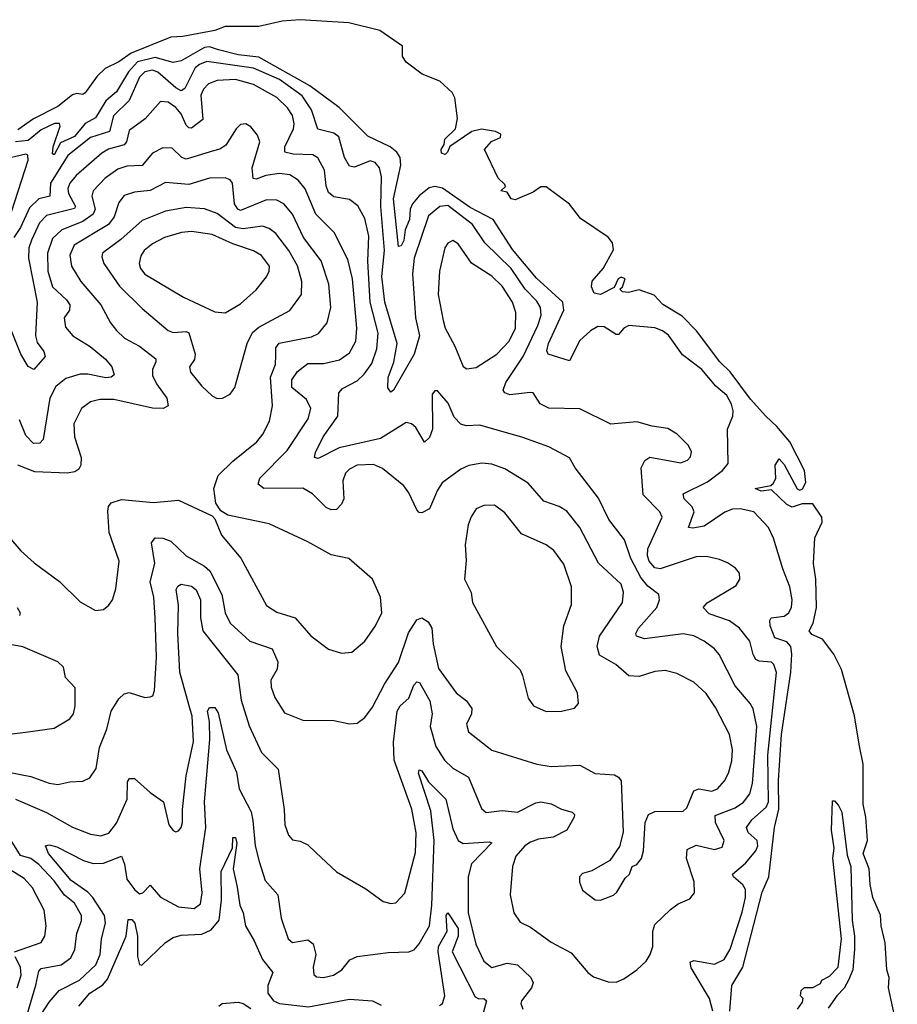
# Model space of a CAD drawing. Extents: x 1443846 to 1577407, y 839182 to 927291.
# Tile 260 of 535: x 1501932 to 1505321, y 916952 to 920757. Entities that reach past the tile are written whole.
import ezdxf

# ---------------------------------------------------------------- set-up
doc = ezdxf.new("R2010")
doc.units = 0

msp = doc.modelspace()

# ---------------------------------------------------------------- linework, layer by layer
at = {"layer": '0CON20XD'}
for points in [[(1505321.5, 916861.5), (1505287.5, 917015), (1505290, 917055), (1505281.4, 917085), (1505275, 917190), (1505258.8, 917255), (1505256.4, 917296.4), (1505227.5, 917365), (1505216.2, 917415), (1505213.3, 917475), (1505190, 917535), (1505206, 917585), (1505200, 917675), (1505190, 917725), (1505189.7, 917879.7), (1505175, 917950), (1505156.8, 918066.8), (1505105.6, 918245.6), (1505076.7, 918305), (1505033, 918363), (1504991.7, 918381.7), (1504981.2, 918395), (1504996.2, 918425), (1505010, 918485), (1505006.2, 918595), (1504997.5, 918655), (1505002.5, 918755), (1505030.8, 918815), (1505030.6, 918835), (1504995, 918885.7), (1504954.5, 918885.5), (1504915, 918872.5), (1504895, 918883.1), (1504835, 918940), (1504795.6, 918934.4), (1504772.5, 918945), (1504833, 918957), (1504843.5, 918966.5), (1504852.5, 918985), (1504850, 919035), (1504865, 919060), (1504885, 919037.5), (1504935, 918943.8), (1504945, 918938.8), (1504955, 918944.2), (1504968, 918968), (1504963.3, 919015), (1504906.1, 919126.1), (1504856.7, 919185), (1504813.3, 919225), (1504755, 919290), (1504675.6, 919395.6), (1504636, 919435), (1504545.7, 919555), (1504490.8, 919610.8), (1504415.7, 919655.7), (1504382.3, 919692.3), (1504325, 919712.5), (1504283, 919703), (1504260, 919705), (1504250, 919715), (1504260, 919725), (1504270, 919755), (1504255, 919762.5), (1504243.8, 919755), (1504227.5, 919722.5), (1504175, 919695.6), (1504150, 919700), (1504140, 919725), (1504143, 919747), (1504185.5, 919795), (1504225, 919867.5), (1504221.5, 919895), (1504205, 919916.8), (1504098.3, 919988.3), (1504055, 920044.2), (1503965, 920111.2), (1503945, 920111.2), (1503915, 920090.8), (1503845, 920061.2), (1503830, 920065), (1503815, 920090), (1503790, 920095), (1503807.5, 920112.5), (1503805, 920120), (1503780, 920145), (1503727.5, 920255), (1503753.6, 920286.4), (1503788.3, 920301.7), (1503790, 920315), (1503770, 920325), (1503715, 920334.3), (1503677.5, 920325), (1503592.5, 920267.5), (1503584.5, 920245), (1503575, 920236.4), (1503561.4, 920241.4), (1503559.6, 920255), (1503571.5, 920275), (1503573.5, 920295), (1503614.5, 920335), (1503622.5, 920375), (1503612.5, 920455), (1503602.5, 920475), (1503555, 920520), (1503486.4, 920546.4), (1503425, 920593.3), (1503410, 920615), (1503410, 920655), (1503322.5, 920715), (1503202.5, 920745), (1503015, 920757), (1502945, 920751.6), (1502855, 920731.2), (1502725, 920731.2), (1502685, 920715.8), (1502561.9, 920691.9), (1502515, 920689.1), (1502362.6, 920627.4), (1502315, 920594.2), (1502262, 920568), (1502231.5, 920538.5), (1502185, 920474.5), (1502175, 920468.5), (1502152.3, 920472.3), (1502135, 920466.9), (1502078.9, 920421.1), (1501985, 920373.6), (1501925, 920331.7)], [(1504674.2, 916925), (1504682.5, 917025), (1504724.8, 917095.2), (1504799.2, 917385), (1504825.9, 917445), (1504847.3, 917635), (1504864.3, 917705.7), (1504863, 917817), (1504874.6, 917995), (1504910.5, 918235), (1504914.3, 918305), (1504909.9, 918335), (1504895, 918352.1), (1504848, 918368), (1504830.2, 918415), (1504828.7, 918435), (1504834.3, 918445.7), (1504885, 918452.4), (1504902.7, 918465), (1504913, 918487), (1504915.9, 918515), (1504907, 918565), (1504879, 918635), (1504843.7, 918753.7), (1504824, 918794), (1504767.8, 918855), (1504715, 918867.1), (1504685, 918864.8), (1504655.7, 918854.3), (1504575, 918799.8), (1504531.4, 918791.4), (1504514.4, 918795), (1504537.2, 918855), (1504529.2, 918875), (1504498.5, 918905), (1504494.2, 918925), (1504588.7, 918971.3), (1504646, 919015), (1504668.5, 919041.5), (1504665.4, 919175), (1504686.4, 919225), (1504688.1, 919245), (1504680.9, 919270.9), (1504662.4, 919305), (1504620.4, 919340.4), (1504566, 919405), (1504491.2, 919461.2), (1504437.7, 919537.7), (1504415, 919555.2), (1504385, 919566.4), (1504285, 919574.7), (1504265, 919565.4), (1504245, 919540.9), (1504235, 919540.4), (1504189.5, 919569.5), (1504165, 919571.3), (1504136.3, 919555), (1504095, 919517), (1504055, 919438.2), (1503973.3, 919465), (1503967.8, 919477.8), (1503974, 919505), (1504033.7, 919635), (1504029, 919665), (1503928.4, 919758.4), (1503835, 919868.7), (1503761.1, 919985), (1503671.5, 920031.5), (1503565, 920106.4), (1503535, 920112.4), (1503512.9, 920107.1), (1503475, 920076.5), (1503449.5, 920045), (1503440.5, 920025), (1503437.4, 919985), (1503420.5, 919945), (1503415, 919903.3), (1503405, 919882.9), (1503395, 919880.8), (1503375.1, 920065), (1503403.3, 920195), (1503400.7, 920225), (1503388.6, 920245), (1503362.5, 920265), (1503276.5, 920306.5), (1503165, 920417.7), (1503052, 920502), (1502855, 920611.5), (1502775, 920621.2), (1502699.4, 920640.6), (1502665, 920651.7), (1502645, 920649.1), (1502555, 920598.6), (1502525, 920591), (1502455, 920610.4), (1502386.3, 920593.7), (1502351.3, 920555), (1502305, 920478.1), (1502265, 920443.1), (1502225, 920377.5), (1502185, 920356), (1502142.9, 920305), (1502089, 920281), (1502065, 920234.4), (1502058.8, 920238.8), (1502060.7, 920265), (1502088.3, 920345), (1502085, 920356.2), (1502065.9, 920355.9), (1502015, 920331.4), (1501965, 920290.2), (1501915, 920284.6)], [(1503455.8, 919464.2), (1503375, 919325.8), (1503365, 919318), (1503353.8, 919333.8), (1503354.6, 919374.6), (1503376.9, 919433.1), (1503389.6, 919505), (1503341.7, 919665), (1503331, 919765), (1503340.8, 919865), (1503327.1, 920035), (1503329.4, 920149.4), (1503321.1, 920185), (1503305, 920204.7), (1503285, 920211.4), (1503225, 920186.6), (1503205, 920190.9), (1503186.3, 920225), (1503164.7, 920304.7), (1503145, 920318), (1503083.8, 920333.8), (1503058.7, 920408.7), (1503023.1, 920463.1), (1502935.6, 920525.6), (1502835, 920569), (1502655, 920595.2), (1502625.9, 920584.1), (1502609.7, 920570.3), (1502569.3, 920490.7), (1502555, 920482.2), (1502535, 920493.2), (1502465, 920554.8), (1502445, 920561.9), (1502415, 920555.9), (1502394.1, 920535), (1502353.9, 920445), (1502294.2, 920385.8), (1502278.4, 920325), (1502205, 920301.4), (1502117.8, 920232.2), (1502051.2, 920125), (1502047.9, 920075), (1502005, 920065.2), (1501969.6, 920030.4), (1501935, 919953.5), (1501909.2, 919915)], [(1503280.1, 919919.9), (1503265, 919989.2), (1503238.1, 920038.1), (1503205, 920061.8), (1503145, 920072.5), (1503125, 920089.5), (1503115.7, 920115), (1503109.2, 920175), (1503083.5, 920223.5), (1503064.3, 920234.3), (1502987.7, 920237.7), (1502955.4, 920245.4), (1502955.9, 920265), (1502989, 920335), (1502991.6, 920355), (1502985, 920386.7), (1502965.7, 920415.7), (1502925, 920455.9), (1502835, 920506.7), (1502765, 920525.2), (1502695, 920521.6), (1502660.4, 920509.6), (1502641.1, 920488.9), (1502630.8, 920465), (1502639.3, 920370.7), (1502595, 920338.4), (1502585, 920339.3), (1502575, 920349.6), (1502555, 920393.1), (1502535, 920417.4), (1502505, 920438.4), (1502475, 920440.9), (1502416.7, 920373.3), (1502355, 920328.2), (1502343.6, 920285), (1502335, 920273.8), (1502275, 920256), (1502248.4, 920241.6), (1502150.3, 920155), (1502124.7, 920125), (1502117.1, 920105), (1502119.6, 920085), (1502146.8, 920035), (1502142.7, 920027.3), (1502035, 920000.8), (1502007.7, 919972.3), (1501976.7, 919905), (1501966.3, 919875), (1501965.2, 919834.8), (1501999, 919665), (1501992.8, 919535), (1501999.4, 919509.4), (1502024.4, 919475), (1502030.6, 919455), (1501986.2, 919405), (1501965, 919417.1), (1501936.2, 919465), (1501871.6, 919625)], [(1501875, 917851.9), (1501975, 917831.8), (1502045, 917806.2), (1502079.1, 917800.9), (1502125, 917811.4), (1502175, 917814.3), (1502202.5, 917827.5), (1502226.6, 917863.4), (1502240.3, 917945), (1502267.7, 918015), (1502284.7, 918085.3), (1502315, 918132.9), (1502335, 918152), (1502355, 918156.9), (1502415, 918138), (1502435, 918140), (1502445.6, 918144.4), (1502452.9, 918165), (1502460, 918295), (1502455.3, 918445), (1502450, 918525), (1502436.2, 918585), (1502453.9, 918655), (1502440.7, 918735), (1502455, 918754.5), (1502485, 918752.7), (1502515, 918741.5), (1502575, 918684.6), (1502645, 918645.3), (1502666.6, 918626.6), (1502712.9, 918535), (1502724.7, 918465), (1502744.2, 918425), (1502821.1, 918355), (1502906.2, 918326.2), (1502929.3, 918275), (1502926.7, 918246.7), (1502902.2, 918205), (1502903, 918177), (1502917, 918137), (1502955, 918077.8), (1503025, 918049.4), (1503145, 918048.9), (1503205, 918035.6), (1503235, 918038.6), (1503265, 918060), (1503295, 918100.6), (1503340.5, 918189.5), (1503395, 918273.3), (1503432.9, 918387.1), (1503465, 918437.8), (1503485.3, 918445.3), (1503509.8, 918429.8), (1503524.2, 918405), (1503528.1, 918345), (1503549.7, 918249.7), (1503618.2, 918155), (1503657.5, 918125), (1503678.2, 918095), (1503677.3, 918075), (1503657.3, 918035), (1503665.7, 918005), (1503755, 917934.4), (1503929.6, 917879.6), (1503985, 917870.9), (1504095, 917875.5), (1504155, 917843.6), (1504228.8, 917838.8), (1504245, 917829.5), (1504254.6, 917815), (1504263, 917617), (1504247.9, 917562.1), (1504211.7, 917508.3), (1504141.7, 917468.3), (1504105, 917457.5), (1504094, 917445), (1504094.1, 917424.1), (1504105, 917393.3), (1504155, 917356.2), (1504175, 917353.8), (1504225, 917373.1), (1504238.6, 917385), (1504270.3, 917439.7), (1504286.7, 917455), (1504297.5, 917485), (1504315, 917492.5), (1504333.8, 917515), (1504341.4, 917545), (1504347.3, 917655), (1504360, 917685), (1504385, 917696.5), (1504495, 917697.8), (1504508.3, 917711.7), (1504535, 917776.8), (1504555, 917784.2), (1504605, 917775.5), (1504626.9, 917785), (1504654.5, 917815), (1504670, 917845), (1504682.4, 917892.4), (1504684.6, 917935.4), (1504673.1, 917995), (1504619.4, 918099.4), (1504583.2, 918153.2), (1504535, 918197.3), (1504470.5, 918230.5), (1504425, 918242.1), (1504385, 918238.5), (1504325, 918218.9), (1504285, 918221.8), (1504234.7, 918264.7), (1504171.5, 918301.5), (1504162, 918335), (1504170.8, 918375), (1504259.6, 918505), (1504264.5, 918545), (1504255.4, 918575), (1504167.1, 918657.1), (1504095, 918794.5), (1504045, 918857.3), (1504015.8, 918875.8), (1503955.9, 918895.9), (1503895.7, 918965.7), (1503805, 919021.2), (1503755, 919039.7), (1503717, 919043), (1503666.3, 919033.7), (1503635, 919019.6), (1503563.2, 918966.8), (1503545, 918939.4), (1503515, 918866.7), (1503485, 918850.6), (1503475, 918851.9), (1503465, 918862.5), (1503435, 918928), (1503415.8, 918955), (1503332.6, 919022.6), (1503297.8, 919037.8), (1503235, 919035.4), (1503205, 919020.4), (1503189.6, 919005), (1503180.4, 918975), (1503183.3, 918905), (1503175, 918884.4), (1503155, 918863.5), (1503135, 918862.7), (1503115, 918872.3), (1503062.5, 918925), (1503025, 918946.1), (1502875, 918945.4), (1502852.3, 918962.3), (1502859.1, 918985), (1502965, 919092.3), (1503045.8, 919215), (1503056.8, 919255), (1503039.7, 919289.7), (1502982.9, 919335), (1502982.9, 919365), (1503005, 919397.3), (1503045, 919428.8), (1503105, 919428.6), (1503167.4, 919442.6), (1503205, 919470), (1503229.7, 919515), (1503233.9, 919565), (1503216.7, 919755), (1503199.6, 919829.6), (1503145.9, 919935), (1503075.2, 920005.2), (1503033.7, 920103.7), (1503007.2, 920137.2), (1502975, 920156.8), (1502935, 920163.1), (1502882.5, 920155), (1502845, 920140.9), (1502833.8, 920143.8), (1502830, 920185), (1502858.7, 920285), (1502850.8, 920310.8), (1502825, 920342.5), (1502805, 920354), (1502785, 920352), (1502767.5, 920335), (1502727.6, 920272.4), (1502705, 920256.9), (1502680.8, 920250.8), (1502575, 920218.3), (1502557.9, 920225), (1502521.1, 920261.1), (1502485, 920261.5), (1502445, 920241.2), (1502405, 920193.1), (1502345, 920190.8), (1502310.6, 920179.4), (1502261.6, 920145), (1502215.3, 920095), (1502209.8, 920075), (1502223.2, 920025), (1502214.8, 920005), (1502175, 919976.6), (1502095, 919944.3), (1502058.9, 919911.1), (1502038.8, 919855), (1502039.8, 919785), (1502058.4, 919725), (1502112.8, 919675), (1502125.3, 919655), (1502124.5, 919635), (1502104, 919605), (1502108.7, 919568.7), (1502137.1, 919535), (1502204.2, 919494.2), (1502262.9, 919445), (1502287.5, 919415), (1502297.1, 919385), (1502284.6, 919375.4), (1502265, 919373), (1502195, 919387), (1502165, 919386.9), (1502109.5, 919370.5), (1502071, 919339), (1502047.5, 919295), (1502022.7, 919135), (1502009.4, 919120.6), (1501985, 919118.9), (1501955, 919150), (1501931.2, 919211.2)], [(1501899.9, 920015), (1501964.2, 920214.2), (1501963.3, 920233.3), (1501955, 920237), (1501855, 920214.6)], [(1503175, 918308.6), (1503215, 918312.9), (1503265, 918355.8), (1503305.6, 918415), (1503330.6, 918465), (1503325.5, 918525), (1503294.3, 918595), (1503202.5, 918675), (1503135, 918688.5), (1503045, 918739.5), (1502895, 918808.1), (1502735, 918842.5), (1502708.8, 918858.8), (1502688.8, 918888.8), (1502681.5, 918945), (1502698.5, 918995), (1502755, 919051.2), (1502848.2, 919125), (1502871.2, 919155), (1502896.4, 919205), (1502908.5, 919265), (1502900.8, 919375), (1502919.8, 919425), (1502920.5, 919460.5), (1502921.4, 919488.6), (1502933.7, 919506.3), (1503058.4, 919531.6), (1503085.7, 919544.3), (1503119.2, 919585), (1503133.2, 919645), (1503126.2, 919735), (1503096.2, 919825), (1503028.4, 919915), (1502985.8, 920005), (1502951.8, 920045), (1502925, 920060), (1502885, 920061.4), (1502785, 920019.4), (1502773.9, 920025), (1502761.2, 920045), (1502753.1, 920125), (1502745, 920137.5), (1502725, 920146.4), (1502665, 920144.7), (1502585, 920119.7), (1502495, 920127.6), (1502435, 920097.5), (1502375, 920090), (1502335, 920077.1), (1502315, 920050.6), (1502296.6, 919995), (1502275.2, 919965), (1502142.5, 919885), (1502125, 919846.7), (1502131.9, 919805), (1502167.5, 919745), (1502244.5, 919654.5), (1502282.7, 919585), (1502305.7, 919555.7), (1502336.8, 919526.8), (1502395, 919495.9), (1502457, 919447), (1502457.7, 919435), (1502444.2, 919405), (1502445, 919382), (1502459.7, 919349.7), (1502500.4, 919295), (1502505.6, 919265), (1502485.8, 919254.2), (1502444.1, 919255.9), (1502295, 919289.2), (1502240.7, 919289.3), (1502205, 919280.4), (1502170.9, 919255), (1502141.1, 919195), (1502142.9, 919145), (1502168.8, 919065), (1502167.3, 919035), (1502159.5, 919020.5), (1502145, 919010), (1502115, 919004.7), (1501990.3, 919010.3), (1501924.8, 919034.8)], [(1502695, 919292.5), (1502715, 919294.2), (1502745, 919310), (1502762.9, 919335), (1502810.6, 919505), (1502831.4, 919548.6), (1502855, 919568.3), (1502975, 919633.6), (1503020, 919695), (1503021.2, 919745), (1503005.2, 919805.2), (1502971, 919865), (1502920.4, 919930.4), (1502895, 919950.3), (1502869, 919959), (1502795, 919949.3), (1502765, 919954.2), (1502695, 920008.6), (1502645, 920025.7), (1502575, 920031), (1502495, 920017.5), (1502405, 919980.9), (1502322.9, 919907.1), (1502252.1, 919855), (1502248.9, 919841.1), (1502256.8, 919815), (1502316.6, 919726.6), (1502405, 919640.8), (1502505, 919556.2), (1502525, 919547.5), (1502575, 919552.1), (1502585, 919546.7), (1502609.5, 919465), (1502606.7, 919443.3), (1502587.8, 919415), (1502591.1, 919395), (1502635, 919340.8), (1502675, 919304), (1502695, 919292.5)], [(1504608.5, 916925), (1504595.9, 916975), (1504525, 917092.5), (1504521.1, 917115), (1504535, 917121.2), (1504615, 917107.2), (1504652.8, 917125), (1504675.9, 917165), (1504722.1, 917307.9), (1504734.8, 917365), (1504735.2, 917395), (1504725, 917413.3), (1504688.2, 917445), (1504684.5, 917455), (1504735, 917497.9), (1504775.2, 917545), (1504782.7, 917565), (1504780, 917585), (1504745.6, 917615.6), (1504739.2, 917635), (1504759.5, 917665), (1504815, 917713.9), (1504824.5, 917735), (1504821.6, 917915), (1504854.8, 918234.8), (1504845.2, 918265.2), (1504835, 918273.8), (1504787.7, 918277.7), (1504774.7, 918284.7), (1504764.2, 918304.2), (1504752.2, 918355), (1504712.3, 918405), (1504673.4, 918433.4), (1504595, 918460.3), (1504572.2, 918485), (1504587.2, 918502.8), (1504699.7, 918570.3), (1504713.8, 918595), (1504712.5, 918617.5), (1504696.8, 918636.8), (1504665, 918658), (1504635, 918671.4), (1504585, 918682.2), (1504545, 918680.9), (1504405, 918634.8), (1504385, 918638.9), (1504362.6, 918665), (1504356.3, 918685), (1504358.2, 918711.8), (1504413.8, 918835), (1504404.5, 918855), (1504340.3, 918920.3), (1504332.7, 919025), (1504345.9, 919054.1), (1504365, 919066.5), (1504485, 919044.4), (1504511.2, 919055), (1504522.7, 919067.3), (1504527.1, 919087.1), (1504515, 919111.2), (1504471.2, 919155), (1504435, 919177.1), (1504374.2, 919185.8), (1504315, 919202.9), (1504215, 919194.3), (1504095, 919252.5), (1503975, 919256.2), (1503942, 919272), (1503915.6, 919315.6), (1503903.7, 919316.3), (1503825, 919307.5), (1503805, 919314.4), (1503799.4, 919325), (1503810, 919355), (1503876.4, 919455), (1503933.6, 919575), (1503945.7, 919615), (1503943.2, 919645), (1503928.7, 919668.7), (1503884.5, 919715), (1503830, 919795), (1503728.3, 919895), (1503681, 919965), (1503585, 920038.5), (1503555, 920034.7), (1503510.8, 919999.2), (1503455.6, 919835), (1503448.5, 919775), (1503460, 919605), (1503476.5, 919535), (1503455.8, 919464.2)], [(1502725, 919624.5), (1502785, 919659.5), (1502845, 919713.3), (1502885, 919762.9), (1502895.4, 919785), (1502895.9, 919805), (1502865, 919846), (1502835, 919864.2), (1502755, 919890.9), (1502675, 919926.5), (1502595, 919938.6), (1502556, 919935), (1502491.4, 919915), (1502445, 919891.4), (1502412, 919865), (1502399.6, 919845), (1502393.1, 919815), (1502397.7, 919795), (1502415, 919773.1), (1502564.8, 919684.8), (1502685, 919628.5), (1502725, 919624.5)], [(1501915, 917745.3), (1502035, 917693.7), (1502135, 917636.5), (1502205, 917609.6), (1502245, 917603.2), (1502276.2, 917613.8), (1502305, 917651.9), (1502346.4, 917745), (1502348, 917812), (1502355.7, 917824.3), (1502375, 917824.4), (1502435, 917770.8), (1502486.7, 917735), (1502507.1, 917645), (1502525, 917623.8), (1502535, 917618.8), (1502545, 917622), (1502555.3, 917634.7), (1502560.4, 917655), (1502560.4, 917705), (1502575.2, 917834.7), (1502602.9, 917967.1), (1502598.4, 918065), (1502586, 918106), (1502549.8, 918235), (1502542.1, 918385), (1502544.8, 918495), (1502536.3, 918555), (1502541.9, 918568.1), (1502555, 918575.3), (1502595, 918567.3), (1502613.3, 918553.4), (1502630.3, 918515), (1502629.7, 918445), (1502639.2, 918395), (1502774.5, 918225), (1502787.2, 918127.2), (1502817.6, 918027.6), (1502866, 917925), (1502930.6, 917860.6), (1502953.2, 917705), (1502955.5, 917645.5), (1502970, 917605), (1502985, 917588), (1503015, 917582.5), (1503045, 917568), (1503075, 917538), (1503155, 917464.2), (1503268.1, 917398.1), (1503335, 917349.2), (1503365, 917341.4), (1503385, 917344.2), (1503418.7, 917381.3), (1503460.9, 917539.1), (1503463.4, 917615), (1503445.7, 917705.7), (1503377.7, 917895), (1503375.6, 917965), (1503389.8, 918085), (1503401.8, 918105), (1503435.2, 918134.8), (1503453.8, 918185), (1503465, 918198.5), (1503475.6, 918195.6), (1503515.8, 918125), (1503525.3, 918075), (1503516.6, 918025), (1503538.5, 917948.5), (1503572, 917895), (1503604.5, 917865), (1503665, 917830), (1503715, 917708), (1503733.1, 917693.1), (1503795, 917701.2), (1503855, 917694.8), (1503925, 917730), (1503945, 917733.9), (1503985, 917727.1), (1504025, 917706.7), (1504066.2, 917695), (1504074, 917685), (1504072.9, 917675), (1504045.3, 917624.7), (1503992.3, 917597.7), (1503935, 917590), (1503905, 917579), (1503883.1, 917565), (1503848.5, 917525), (1503834.6, 917485), (1503825.5, 917375), (1503840, 917305), (1503865, 917270), (1503905, 917249.5), (1503985, 917192.2), (1504061.2, 917151.2), (1504125.5, 917075.5), (1504147.6, 917057.6), (1504205, 917038.6), (1504235, 917037.1), (1504265, 917050), (1504315.4, 917084.6), (1504351.1, 917118.9), (1504367.5, 917145), (1504377.1, 917175), (1504377.3, 917235), (1504385, 917260.6), (1504445, 917318.1), (1504475, 917340), (1504520.5, 917359.5), (1504537.7, 917382.3), (1504536.9, 917425), (1504506.9, 917515), (1504509.6, 917550.4), (1504545, 917566.5), (1504615, 917550.3), (1504645, 917559.4), (1504653.1, 917585), (1504619.8, 917655), (1504618.4, 917681.6), (1504695, 917711.6), (1504726.9, 917733.1), (1504752.1, 917765), (1504762.2, 917805), (1504778.5, 918025), (1504765, 918094.2), (1504753.8, 918115), (1504695, 918182.1), (1504633.2, 918303.2), (1504615, 918325.5), (1504575, 918355.4), (1504535, 918376.2), (1504495, 918383.9), (1504345, 918364.7), (1504314, 918374), (1504311.5, 918385), (1504321.8, 918405), (1504392.7, 918485), (1504403.1, 918515), (1504400.5, 918535), (1504358, 918568), (1504330.7, 918600.7), (1504292.7, 918675), (1504267.4, 918747.4), (1504206.7, 918825), (1504167.6, 918907.6), (1504076.7, 919025), (1504055, 919064.3), (1503975, 919106.4), (1503875, 919142.1), (1503709.5, 919189.5), (1503656.8, 919186.8), (1503635, 919193.3), (1503610.3, 919220.3), (1503586.7, 919275), (1503555, 919312.5), (1503545, 919322.5), (1503535, 919322.5), (1503525, 919310), (1503526.2, 919175), (1503515, 919142.9), (1503495, 919124), (1503461.3, 919181.3), (1503445, 919195.8), (1503425, 919200.3), (1503325, 919138), (1503165, 919102.2), (1503085, 919061.1), (1503070.8, 919065), (1503073.8, 919085), (1503104.2, 919145), (1503160.9, 919225), (1503164.7, 919315.3), (1503178.1, 919331.9), (1503235, 919361.6), (1503262.3, 919387.7), (1503291.6, 919428.4), (1503311.3, 919485), (1503315.9, 919545), (1503286, 919665), (1503275.8, 919824.2), (1503280.1, 919919.9)], [(1503658.3, 919408.3), (1503695, 919413.3), (1503775, 919464.6), (1503821.9, 919515), (1503846.5, 919565), (1503848.4, 919625), (1503835.7, 919665), (1503795, 919727.3), (1503755, 919765.3), (1503676.6, 919816.6), (1503625, 919891.1), (1503605, 919903.1), (1503585, 919892.9), (1503573.5, 919875), (1503553.4, 919785), (1503548.6, 919695), (1503566.8, 919595), (1503574.6, 919565), (1503612.5, 919495), (1503645, 919416.7), (1503658.3, 919408.3)], [(1501889.1, 918759.1), (1501935.7, 918705), (1501987.9, 918657.9), (1502085, 918585.8), (1502165, 918507.1), (1502225, 918474.2), (1502255, 918478), (1502276.2, 918495), (1502290, 918515), (1502302.9, 918557.1), (1502315.6, 918665), (1502276.7, 918775), (1502272.2, 918857.8), (1502274.6, 918875.4), (1502285, 918890), (1502325, 918902.3), (1502448.6, 918891.4), (1502545, 918900), (1502675, 918840), (1502685, 918827.5), (1502711.4, 918765), (1502786.4, 918676.4), (1502885, 918492.5), (1502925, 918466.9), (1502995.3, 918445.3), (1503056.4, 918376.4), (1503123.8, 918325), (1503175, 918308.6)], [(1503965, 918083.1), (1504025, 918084.3), (1504075, 918096.2), (1504090, 918115), (1504086.7, 918155), (1504041.1, 918241.1), (1504022.5, 918335), (1504033.6, 918415), (1504062.6, 918497.4), (1504063.2, 918565), (1504032.9, 918652.9), (1503995, 918705.6), (1503965, 918727.8), (1503870.4, 918770.4), (1503805, 918851.4), (1503765, 918880.6), (1503725, 918880), (1503695, 918867.1), (1503675, 918836.2), (1503664.5, 918805), (1503652.8, 918727.2), (1503656.4, 918666.4), (1503649.5, 918595), (1503675, 918543.3), (1503681.1, 918505), (1503773.8, 918335), (1503864.4, 918244.4), (1503873.2, 918223.2), (1503895.6, 918135.6), (1503916, 918105), (1503965, 918083.1)], [(1501921.9, 918485), (1501932.9, 918465), (1501931.4, 918455)], [(1501903.2, 917996.8), (1501965, 918004.4), (1502065, 918019.5), (1502125.4, 918054.6), (1502138.9, 918075), (1502146.4, 918105), (1502145.5, 918175), (1502108, 918215), (1502101.4, 918255), (1502079.2, 918275), (1501943.4, 918333.4), (1501895, 918342.4)], [(1502015, 916912.3), (1502045, 916960.7), (1502084.4, 917005.6), (1502162.8, 917045), (1502225.2, 917104.9), (1502241.9, 917145), (1502248, 917205), (1502263.1, 917265), (1502258.8, 917295), (1502214.6, 917365), (1502195, 917385.6), (1502130.7, 917430.7), (1502043.3, 917535), (1502031.1, 917565), (1502045, 917568.4), (1502075, 917561.1), (1502177.6, 917507.6), (1502215, 917495.7), (1502255, 917496.8), (1502325, 917523.8), (1502336, 917494), (1502345.4, 917435), (1502375.2, 917395.2), (1502395, 917379.5), (1502407.8, 917382.2), (1502435, 917412.9), (1502475, 917366.5), (1502545, 917328.4), (1502605, 917322.7), (1502629.9, 917340.1), (1502637, 917383), (1502627.7, 917475), (1502650.7, 917635), (1502645.2, 917735), (1502665.7, 917975), (1502664.4, 918045), (1502656.6, 918085), (1502665, 918098.8), (1502685, 918099.3), (1502697.8, 918077.8), (1502730.6, 917935), (1502769.3, 917849.3), (1502778.8, 917785), (1502825.8, 917695.8), (1502832, 917662), (1502841.4, 917565), (1502856.1, 917503.9), (1502880.4, 917430.4), (1502928.8, 917375), (1502942.2, 917285), (1502968.6, 917205), (1502985, 917190.8), (1503045, 917200.6), (1503065, 917185.6), (1503076, 917145), (1503065.5, 917095), (1503067.6, 917067.6), (1503077.5, 917057.5), (1503105, 917055.4), (1503144, 917065), (1503176.2, 917085), (1503206.6, 917123.4), (1503235, 917136.9), (1503355, 917152.1), (1503435, 917154.6), (1503455, 917162.5), (1503474.3, 917185.7), (1503514.1, 917255), (1503524.1, 917335), (1503532.1, 917585), (1503519.1, 917699.1), (1503471.8, 917845), (1503475, 917857.8), (1503485, 917854.3), (1503511.1, 917811.1), (1503577.3, 917745), (1503605, 917630), (1503625, 917584.6), (1503645, 917573.1), (1503745, 917580), (1503755.4, 917575.4), (1503676.6, 917495), (1503663.6, 917445), (1503663.8, 917305), (1503693.9, 917185), (1503725, 917118.1), (1503755, 917093.6), (1503815, 917110.4), (1503855, 917104.4), (1503905.6, 917055), (1503915.5, 917035), (1503909.1, 917015), (1503870, 916965), (1503867.5, 916955), (1503875, 916933.8)], [(1504936.4, 916933.6), (1504955, 916960), (1504957.5, 916975), (1504947.5, 916985), (1504950, 917005), (1504963, 917017), (1504995, 917017.5), (1505025, 917032.5), (1505030, 917045), (1505059.3, 917060.7), (1505092.5, 917095), (1505106.2, 917205), (1505073, 917517), (1505077.5, 917555), (1505066.7, 917625), (1505071.7, 917738.3), (1505078.3, 917738.3), (1505095, 917720), (1505107.5, 917695), (1505128.3, 917528.3), (1505142.5, 917485), (1505147, 917277), (1505156.7, 917215), (1505156.7, 917165), (1505150, 917085), (1505133.3, 917045), (1505116.1, 917013.9), (1505087.5, 916985), (1505055, 916937.5)], [(1501917.4, 916625), (1501943.3, 916685), (1501955.6, 916895), (1501994.6, 917025.4), (1502005, 917080), (1502015, 917089.7), (1502091.9, 917105), (1502129, 917131), (1502145, 917163.8), (1502152.9, 917227.1), (1502170.4, 917275), (1502170.4, 917295), (1502142.9, 917342.9), (1502105, 917373.2), (1502065, 917429), (1502005, 917492.4), (1501975, 917515.2), (1501935, 917527), (1501898.1, 917585)], [(1502159.7, 916945), (1502203.2, 916995), (1502252.4, 917027.6), (1502271, 917049), (1502342.6, 917215), (1502350.2, 917279.8), (1502365, 917280.2), (1502377, 917265), (1502386.7, 917215), (1502386.1, 917136.1), (1502395, 917105.7), (1502402.9, 917102.9), (1502495, 917190.4), (1502525, 917209.6), (1502555, 917219.4), (1502635, 917223.2), (1502670.7, 917239.3), (1502702.4, 917277.6), (1502711.3, 917355), (1502709.6, 917465), (1502753.3, 917556.7), (1502755, 917596.2), (1502765, 917596.5), (1502770.8, 917575), (1502755.7, 917475), (1502771.3, 917405), (1502781.8, 917335), (1502794.6, 917305), (1502803.2, 917255), (1502837.4, 917197.4), (1502868.9, 917125), (1502909.3, 917075), (1502890.2, 917025), (1502890.4, 916995), (1502911.6, 916965), (1502935, 916955.2), (1503047.3, 916942.7), (1503205, 916971.6), (1503295, 916965.4), (1503328.2, 916948.2)], [(1501911.9, 917155), (1502015, 917191.2), (1502029.1, 917215), (1502033.5, 917255), (1502025.7, 917315.7), (1501981.7, 917401.7), (1501948.4, 917438.4), (1501895, 917471.4)], [(1503553, 916947), (1503565.3, 916954.7), (1503573.6, 916985), (1503547.9, 917155), (1503549.8, 917175), (1503583.2, 917235), (1503579.4, 917295), (1503585, 917305.6), (1503625, 917245.4), (1503625.4, 917215.4), (1503602.2, 917155), (1503691.2, 916981.2), (1503705, 916972.9), (1503725, 916973.8), (1503734.5, 916965), (1503718.8, 916908.8)], [(1501922, 917015), (1501936.8, 917065), (1501934.2, 917095), (1501913.8, 917135)], [(1502700.8, 916945), (1502713.8, 916955), (1502775, 916960.8), (1502795, 916955.5), (1502825, 916936.2)]]:
    msp.add_lwpolyline(points, dxfattribs=at)

doc.saveas('drawing.dxf')
